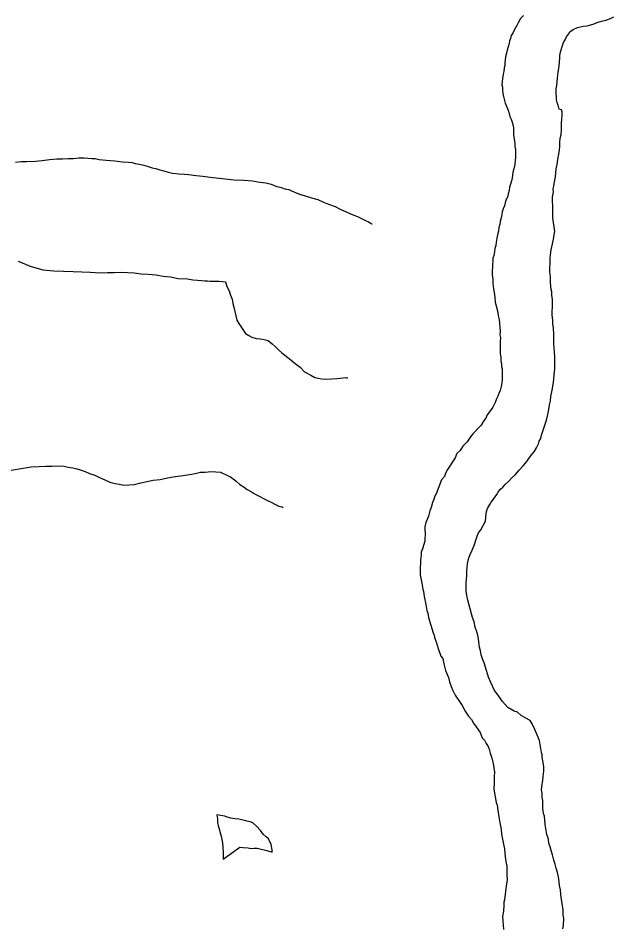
# Model space of a CAD drawing. Extents: x 0 to 34, y 0 to 22.
# Drawn here: x 5.513 to 5.984, y 14.815 to 15.535 of the extents above; entities that cross this region are included whole.
import ezdxf

# ---------------------------------------------------------------- set-up
doc = ezdxf.new("R2010")
doc.units = 0
for name, color, linetype in [('GM_X_Major_River', 7, 'Continuous'), ('GM_X_Minor_Lake', 7, 'Continuous'), ('GM_X_Minor_River', 7, 'Continuous')]:
    doc.layers.add(name, color=color, linetype=linetype)

msp = doc.modelspace()

# ---------------------------------------------------------------- linework, layer by layer
at = {"layer": 'GM_X_Major_River'}
for points in [[(5.91276, 15.53692), (5.91053, 15.53459), (5.9087, 15.53112), (5.90761, 15.52919), (5.90651, 15.52726), (5.90541, 15.52534), (5.90432, 15.52303), (5.90323, 15.5211), (5.90252, 15.5188), (5.9018, 15.51688), (5.90146, 15.51497), (5.90076, 15.51229), (5.90006, 15.50961), (5.89936, 15.50732), (5.89866, 15.50425), (5.89834, 15.50196), (5.89801, 15.49967), (5.89806, 15.49739), (5.89772, 15.49548), (5.89741, 15.49281), (5.8967, 15.49051), (5.89639, 15.48708), (5.89608, 15.48441), (5.89575, 15.48212), (5.89617, 15.48023), (5.89622, 15.47794), (5.89666, 15.47529), (5.89709, 15.47302), (5.89794, 15.46961), (5.89836, 15.46772), (5.89916, 15.46583), (5.89997, 15.46395), (5.90077, 15.46207), (5.90159, 15.45942), (5.90202, 15.45715), (5.90322, 15.45489)], [(5.94287, 15.45161), (5.94317, 15.45504), (5.94348, 15.45809), (5.94343, 15.46037), (5.943, 15.46226), (5.94108, 15.46298), (5.94025, 15.46601), (5.93944, 15.46827), (5.93902, 15.47016), (5.93885, 15.47739), (5.93881, 15.47929), (5.93914, 15.48158), (5.93945, 15.48463), (5.93977, 15.4873), (5.94009, 15.48998), (5.94041, 15.49226), (5.94073, 15.49494), (5.94106, 15.49723), (5.94136, 15.50066), (5.94169, 15.50295), (5.94165, 15.50485), (5.94198, 15.50714), (5.94268, 15.50982), (5.94337, 15.5125), (5.94445, 15.51557), (5.94592, 15.51789), (5.94701, 15.52019), (5.94848, 15.52213), (5.94958, 15.52406), (5.9522, 15.52602), (5.95559, 15.52762), (5.95786, 15.52805), (5.96013, 15.52848), (5.96317, 15.52893), (5.96506, 15.52935), (5.96809, 15.53018), (5.96997, 15.53099), (5.97185, 15.53179), (5.9745, 15.53261), (5.9779, 15.53345), (5.98168, 15.53468), (5.98432, 15.53588)], [(5.90322, 15.45489), (5.90403, 15.45263), (5.90445, 15.45073), (5.9049, 15.44808), (5.90496, 15.44542), (5.90502, 15.44276), (5.90594, 15.43555), (5.90599, 15.43326), (5.90643, 15.43099), (5.90648, 15.42871), (5.90652, 15.42681), (5.90658, 15.42453), (5.90625, 15.42224), (5.90594, 15.41918), (5.90525, 15.41574), (5.90455, 15.41307), (5.90423, 15.41039), (5.90355, 15.40695), (5.90249, 15.4035), (5.90178, 15.40121), (5.90146, 15.39853), (5.90076, 15.39585), (5.90043, 15.39394), (5.89898, 15.39049), (5.89827, 15.38857), (5.89794, 15.38628), (5.89685, 15.38397), (5.89614, 15.38167), (5.89581, 15.37938), (5.89511, 15.3767), (5.89441, 15.37402), (5.89408, 15.37173), (5.89338, 15.36905), (5.89306, 15.36638), (5.89237, 15.36332), (5.89167, 15.36064), (5.89136, 15.35759), (5.89104, 15.35492), (5.89034, 15.35262), (5.89002, 15.34995), (5.88932, 15.34689), (5.88861, 15.34497), (5.88867, 15.34231), (5.88834, 15.34002), (5.88838, 15.33811), (5.88808, 15.33468), (5.88815, 15.33164), (5.88861, 15.32823), (5.88869, 15.3248), (5.88916, 15.32063), (5.88961, 15.3176), (5.89008, 15.3138), (5.89055, 15.31001), (5.89223, 15.3032), (5.89265, 15.3013), (5.8931, 15.29827), (5.89353, 15.29599), (5.89397, 15.29334), (5.89404, 15.2903), (5.8945, 15.28689), (5.89418, 15.28421), (5.89461, 15.28194), (5.8943, 15.27889), (5.89437, 15.27585), (5.89444, 15.2728), (5.89453, 15.269), (5.89497, 15.26635), (5.89503, 15.26368), (5.89547, 15.26103), (5.89552, 15.25913), (5.89594, 15.25724), (5.89601, 15.2542), (5.89608, 15.25115), (5.89613, 15.24887), (5.89581, 15.2462), (5.89512, 15.24314), (5.89443, 15.24008), (5.89334, 15.23777), (5.89263, 15.23547), (5.89154, 15.23354), (5.89046, 15.23048), (5.88864, 15.22701), (5.88607, 15.22315), (5.88422, 15.22082), (5.88314, 15.21813), (5.88129, 15.21581), (5.87945, 15.21272), (5.87685, 15.21), (5.87462, 15.20767), (5.87277, 15.20572), (5.87091, 15.20339), (5.86834, 15.19953), (5.865, 15.19603), (5.86279, 15.19256), (5.86018, 15.19021), (5.85874, 15.18676), (5.85616, 15.18289), (5.85433, 15.17981), (5.85286, 15.17749), (5.85139, 15.17517), (5.85032, 15.17211)], [(5.87722, 15.12744), (5.87907, 15.12976), (5.88271, 15.13669), (5.88334, 15.14242), (5.88368, 15.14432), (5.88439, 15.14662), (5.88622, 15.14971), (5.88732, 15.15164), (5.88917, 15.15396), (5.89174, 15.15783), (5.89321, 15.16014), (5.89469, 15.16208), (5.89656, 15.16364), (5.89841, 15.16559), (5.90103, 15.16793), (5.90362, 15.17103), (5.90623, 15.17338), (5.90957, 15.17688), (5.91254, 15.18037), (5.9155, 15.18386), (5.91771, 15.18696), (5.91956, 15.18928), (5.92141, 15.1916), (5.92324, 15.19469), (5.92469, 15.19777), (5.92541, 15.20007), (5.9265, 15.20199), (5.9272, 15.20467), (5.92968, 15.21272), (5.93111, 15.21656), (5.93215, 15.22115), (5.93283, 15.22497), (5.9335, 15.22879), (5.93419, 15.23185), (5.93449, 15.23528), (5.93552, 15.24025), (5.93652, 15.24636), (5.93714, 15.25246), (5.93747, 15.25476), (5.9378, 15.25704), (5.93772, 15.26047), (5.93768, 15.26237), (5.93763, 15.26427), (5.93757, 15.26693), (5.9375, 15.27036), (5.93703, 15.27415), (5.93696, 15.27719), (5.93686, 15.28138), (5.93679, 15.2848), (5.93668, 15.28937), (5.93622, 15.29278), (5.93615, 15.29582), (5.93573, 15.29771), (5.93568, 15.3), (5.93562, 15.30266), (5.93591, 15.30647), (5.93585, 15.30913), (5.93578, 15.31217), (5.93532, 15.31559), (5.93526, 15.31825), (5.93484, 15.32014), (5.9344, 15.32242), (5.93432, 15.32584), (5.93423, 15.33002), (5.93375, 15.3342), (5.93369, 15.33686), (5.93399, 15.34067), (5.93393, 15.34296), (5.93389, 15.34486), (5.93421, 15.34753), (5.93488, 15.35135), (5.93624, 15.35861), (5.93694, 15.36129), (5.93727, 15.36358), (5.93759, 15.36587), (5.93713, 15.36967), (5.93667, 15.37308), (5.93621, 15.37649), (5.93611, 15.38068), (5.93599, 15.386), (5.9359, 15.39018), (5.93584, 15.39285), (5.93617, 15.39476), (5.93649, 15.39743), (5.93644, 15.39971), (5.93677, 15.402), (5.93745, 15.40544), (5.93813, 15.40926), (5.93844, 15.41231), (5.93874, 15.41574), (5.93942, 15.41918), (5.94009, 15.423), (5.94076, 15.42721), (5.94144, 15.43065), (5.94176, 15.43332), (5.94169, 15.43636), (5.94199, 15.43979), (5.94269, 15.44247), (5.94298, 15.44666), (5.94292, 15.44932), (5.94287, 15.45161)], [(5.85032, 15.17211), (5.8481, 15.16939), (5.84379, 15.15826), (5.84269, 15.15633), (5.84162, 15.15326), (5.84091, 15.15134), (5.83985, 15.14752), (5.83877, 15.14483), (5.83773, 15.14062), (5.83665, 15.13793), (5.83556, 15.13562), (5.83487, 15.13218), (5.83494, 15.12952), (5.83498, 15.12762), (5.83476, 15.12076), (5.83299, 15.11464), (5.83191, 15.11195), (5.83196, 15.11005), (5.83163, 15.10775), (5.83129, 15.10584), (5.83135, 15.10318), (5.83104, 15.10013), (5.83111, 15.09709), (5.83118, 15.09405), (5.83162, 15.09139), (5.83247, 15.0876), (5.83334, 15.08268), (5.83377, 15.08079), (5.83423, 15.07699), (5.83552, 15.07055), (5.83639, 15.066), (5.8372, 15.06374), (5.83766, 15.06033), (5.84136, 15.04824), (5.84216, 15.04635), (5.84259, 15.04446), (5.84381, 15.04106), (5.84545, 15.03577), (5.84749, 15.02973), (5.84905, 15.02786), (5.84991, 15.0237), (5.85117, 15.0184), (5.85278, 15.01463), (5.85359, 15.01274), (5.85442, 15.00934), (5.85565, 15.00556), (5.85686, 15.00254), (5.85885, 14.99878), (5.86042, 14.99654), (5.86239, 14.99392), (5.86437, 14.99054), (5.86675, 14.98603), (5.8695, 14.98228), (5.87185, 14.97967), (5.87344, 14.97666), (5.87541, 14.97367), (5.87855, 14.96917), (5.88017, 14.96502), (5.88212, 14.96316), (5.88332, 14.96053), (5.88489, 14.95828), (5.8857, 14.95601), (5.88653, 14.95299), (5.88777, 14.94883), (5.88901, 14.94467), (5.88946, 14.94126), (5.88992, 14.93785), (5.88961, 14.93479), (5.88966, 14.93251), (5.88973, 14.92947), (5.88947, 14.92452), (5.89037, 14.91845), (5.89123, 14.9139), (5.89204, 14.91164), (5.89251, 14.90785), (5.89339, 14.90253), (5.89427, 14.89761), (5.89514, 14.89268), (5.89561, 14.88889), (5.89735, 14.87942), (5.89778, 14.87714), (5.89824, 14.87373), (5.89873, 14.86879), (5.89918, 14.86576), (5.89961, 14.86349), (5.89967, 14.86082), (5.89975, 14.8574), (5.89987, 14.85246), (5.89921, 14.84787), (5.89855, 14.84329), (5.89794, 14.83681), (5.89722, 14.83489), (5.89728, 14.83223), (5.89701, 14.82766), (5.89634, 14.82346), (5.89642, 14.82003), (5.89687, 14.817), (5.89696, 14.8132)], [(5.94412, 14.81389), (5.94444, 14.81656), (5.94469, 14.82227), (5.94426, 14.82454), (5.94421, 14.82683), (5.94416, 14.82911), (5.94371, 14.83214), (5.94325, 14.83556), (5.94279, 14.83897), (5.94236, 14.84124), (5.94228, 14.84467), (5.94144, 14.84807), (5.94099, 14.85111), (5.94052, 14.8549), (5.93968, 14.85831), (5.93884, 14.86171), (5.93801, 14.86512), (5.9368, 14.86813), (5.93594, 14.8723), (5.93472, 14.8757), (5.93389, 14.87872), (5.93306, 14.88175), (5.93261, 14.88478), (5.93138, 14.88856), (5.93093, 14.89159), (5.93006, 14.89652), (5.92953, 14.90298), (5.92872, 14.90524), (5.92824, 14.90942), (5.9281, 14.9155), (5.92767, 14.91778), (5.92759, 14.9212), (5.92715, 14.92385), (5.92748, 14.92614), (5.92812, 14.93148), (5.92843, 14.93453), (5.92877, 14.93644), (5.92909, 14.93874), (5.92902, 14.94216), (5.92859, 14.94405), (5.92815, 14.9467), (5.9277, 14.94974), (5.92766, 14.95164), (5.92723, 14.95353), (5.9255, 14.96301), (5.92469, 14.96489), (5.92348, 14.96791), (5.92187, 14.97168), (5.91987, 14.9762), (5.91828, 14.97882), (5.91482, 14.98065), (5.91096, 14.98285), (5.90824, 14.98545), (5.90556, 14.98615), (5.90055, 14.98908), (5.89625, 14.99393), (5.89272, 14.99879), (5.88997, 15.00253), (5.88716, 15.00894), (5.88516, 15.01308), (5.88352, 15.01837), (5.88186, 15.02442), (5.88066, 15.02668), (5.87943, 15.03083), (5.87898, 15.03387), (5.87815, 15.03689), (5.87767, 15.04107), (5.87724, 15.04334), (5.87679, 15.04638), (5.87597, 15.04902), (5.87474, 15.0528), (5.87388, 15.05696), (5.87266, 15.06036), (5.86978, 15.07019), (5.86893, 15.07397), (5.86808, 15.07776), (5.86762, 15.08117), (5.86753, 15.08536), (5.86747, 15.08802), (5.86811, 15.09298), (5.86802, 15.09717), (5.86833, 15.10022), (5.86865, 15.10289), (5.86968, 15.10748), (5.87076, 15.11017), (5.87221, 15.11362), (5.87401, 15.11823), (5.87507, 15.12168), (5.87614, 15.12475), (5.87722, 15.12744)]]:
    msp.add_lwpolyline(points, dxfattribs=at)
at = {"layer": 'GM_X_Minor_Lake'}
for points in [[(5.69318, 14.89936), (5.68759, 14.90053), (5.68454, 14.90084), (5.68148, 14.90153), (5.67842, 14.90222), (5.6765, 14.90294), (5.67306, 14.90362), (5.67039, 14.90394), (5.67084, 14.9009), (5.67091, 14.89786), (5.67134, 14.89559), (5.67177, 14.8937), (5.67381, 14.88727), (5.67426, 14.88462), (5.6747, 14.88197), (5.67516, 14.87855), (5.67526, 14.87399), (5.67537, 14.86904)], [(5.67537, 14.86904), (5.68848, 14.87847), (5.69115, 14.87816), (5.69496, 14.87786), (5.69725, 14.87753), (5.69991, 14.87759), (5.70219, 14.87764), (5.70984, 14.87592), (5.71406, 14.87449), (5.71402, 14.87639), (5.71316, 14.88056), (5.71116, 14.88508), (5.70922, 14.88656), (5.70688, 14.88879), (5.70491, 14.89179), (5.70179, 14.89514), (5.69869, 14.89773), (5.69677, 14.89845), (5.69409, 14.89915), (5.69318, 14.89936)]]:
    msp.add_lwpolyline(points, dxfattribs=at)
at = {"layer": 'GM_X_Minor_River'}
for points in [[(5.51094, 15.42086), (5.51549, 15.42135), (5.52006, 15.42145), (5.5269, 15.4216), (5.53222, 15.42211), (5.53791, 15.423), (5.5436, 15.42351), (5.54816, 15.42361), (5.55235, 15.42371), (5.55691, 15.42381), (5.56109, 15.42429), (5.56527, 15.42438), (5.56832, 15.42407), (5.57137, 15.42376), (5.57403, 15.42382), (5.57709, 15.42313), (5.58282, 15.4225), (5.58968, 15.42189), (5.59578, 15.42127), (5.60035, 15.42099), (5.60341, 15.42068), (5.6057, 15.41997), (5.60876, 15.41928), (5.61259, 15.41861), (5.61603, 15.41754), (5.6191, 15.41647), (5.62216, 15.41578), (5.62523, 15.41471), (5.62829, 15.41402), (5.63174, 15.41296), (5.63518, 15.41227), (5.64014, 15.41162), (5.64471, 15.41135), (5.64776, 15.41104), (5.65387, 15.41041), (5.65921, 15.40977), (5.66493, 15.40914), (5.68401, 15.40691), (5.69162, 15.40671), (5.69848, 15.4061), (5.70421, 15.40509), (5.70918, 15.40444), (5.71338, 15.40339), (5.71684, 15.40195), (5.72105, 15.4009), (5.72412, 15.39983), (5.72718, 15.39914), (5.72987, 15.39806), (5.73255, 15.39698), (5.73563, 15.39553), (5.74023, 15.39411), (5.74521, 15.3927), (5.75019, 15.39129), (5.7548, 15.38912), (5.75864, 15.38768), (5.76401, 15.3859), (5.76787, 15.3837), (5.77209, 15.3819), (5.77594, 15.38008), (5.7794, 15.37864), (5.78208, 15.37756), (5.78516, 15.37611), (5.78786, 15.37465), (5.79016, 15.37356), (5.79286, 15.3721), (5.79324, 15.3721)], [(5.51311, 15.34253), (5.52271, 15.33856), (5.53267, 15.33574), (5.54144, 15.3348), (5.54906, 15.33459), (5.55667, 15.33438), (5.56353, 15.33416), (5.57, 15.33392), (5.57838, 15.33335), (5.58371, 15.33347), (5.58904, 15.3336), (5.59398, 15.33371), (5.59969, 15.33346), (5.60502, 15.3332), (5.61037, 15.33256), (5.61608, 15.33231), (5.62218, 15.33169), (5.62791, 15.33067), (5.63363, 15.33004), (5.63975, 15.32866), (5.64699, 15.32845), (5.65119, 15.32778), (5.655, 15.32749), (5.65805, 15.32717), (5.66072, 15.32686), (5.66301, 15.32691), (5.66491, 15.32657), (5.6672, 15.32662), (5.66948, 15.32667), (5.67214, 15.32673), (5.67481, 15.32641), (5.6771, 15.32609), (5.67833, 15.32231), (5.67993, 15.31892), (5.68115, 15.31552), (5.68236, 15.31251), (5.68282, 15.30909), (5.68365, 15.30607), (5.68449, 15.30266), (5.68532, 15.29926), (5.68616, 15.29585), (5.68775, 15.29322), (5.69287, 15.28535), (5.69558, 15.28351), (5.69789, 15.28242), (5.70133, 15.28135), (5.70477, 15.28105), (5.70783, 15.28036), (5.71089, 15.27967), (5.71399, 15.27708), (5.71632, 15.27485), (5.71905, 15.27224), (5.72176, 15.27002), (5.72409, 15.26817), (5.72641, 15.26632), (5.72912, 15.2641), (5.73223, 15.26151), (5.7361, 15.25855), (5.73961, 15.25483), (5.74461, 15.25228), (5.7477, 15.25045), (5.75038, 15.24974), (5.75343, 15.24943), (5.75648, 15.24912), (5.76105, 15.24923), (5.7656, 15.24971), (5.77016, 15.2502), (5.77244, 15.25025), (5.77359, 15.24989), (5.77358, 15.25027)], [(5.50132, 15.17597), (5.52331, 15.17951)], [(5.52331, 15.17951), (5.52938, 15.18003), (5.53509, 15.18016), (5.54003, 15.18027), (5.54536, 15.1804), (5.54955, 15.18011), (5.55261, 15.17942), (5.55643, 15.17874), (5.55949, 15.17805), (5.56217, 15.17735), (5.56601, 15.17592), (5.56946, 15.17447), (5.57368, 15.17305), (5.57753, 15.17123), (5.58175, 15.16943), (5.5856, 15.16761), (5.58981, 15.16657), (5.59325, 15.16589), (5.59669, 15.1652), (5.60087, 15.1653), (5.60505, 15.16577), (5.60921, 15.16663), (5.61489, 15.1679), (5.61981, 15.16915), (5.6255, 15.16966), (5.63118, 15.17093), (5.63573, 15.1718), (5.63952, 15.17226), (5.6437, 15.17274), (5.64862, 15.17361), (5.65317, 15.17448), (5.65734, 15.17533), (5.66114, 15.17542), (5.66569, 15.1759), (5.66951, 15.17561), (5.67332, 15.17532), (5.6787, 15.17277), (5.68101, 15.17168), (5.68333, 15.17021), (5.68565, 15.16837), (5.68838, 15.16576), (5.69185, 15.16356), (5.69418, 15.16171), (5.69687, 15.16025), (5.69919, 15.15878), (5.70112, 15.15768), (5.71036, 15.15294), (5.71381, 15.1515), (5.71613, 15.15003), (5.71921, 15.14858), (5.72189, 15.14788), (5.72266, 15.14752)]]:
    msp.add_lwpolyline(points, dxfattribs=at)

doc.saveas('drawing.dxf')
